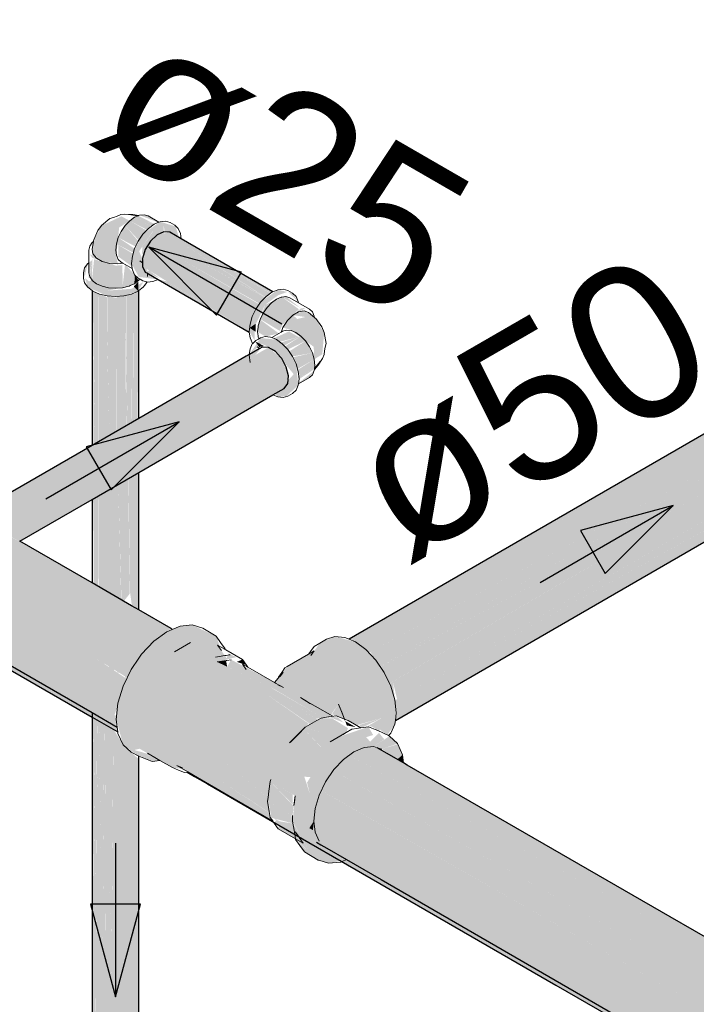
# Model space of a CAD drawing. Header units: millimetres. Extents: x 567 to 934, y -1 to 364.
# Tile 891 of 1056: x 809.056 to 809.937, y 71.359 to 72.64. Entities that reach past the tile are written whole.
import ezdxf

# ---------------------------------------------------------------- set-up
doc = ezdxf.new("R2010")
doc.units = ezdxf.units.MM
doc.header["$MEASUREMENT"] = 0
doc.linetypes.add('NULL', pattern=[0])
for name, color, linetype, lineweight in [('AF-Condutos', 140, 'Continuous', 25), ('AF-Conexões', 152, 'Continuous', 18), ('AF-Sentido conduto', 140, 'Continuous', 30), ('AF-Textos conduto', 7, 'Continuous', 9)]:
    doc.layers.add(name, color=color, linetype=linetype, lineweight=lineweight)
doc.styles.add('Arial', font='arial.ttf')

msp = doc.modelspace()

# ---------------------------------------------------------------- hatches: boundary and pattern name
at = {"layer": 'AF-Condutos', "linetype": 'Continuous'}
for points in [[(809.2668, 72.3542), (809.386, 72.2858), (809.2519, 72.3632), (809.2352, 72.3598), (809.2199, 72.3408), (809.2163, 72.3188), (809.3552, 72.2338), (809.3682, 72.2696), (809.2702, 72.3261), (809.3686, 72.2702), (809.2688, 72.3372), (809.376, 72.2785), (809.2674, 72.3489), (809.3828, 72.2838)], [(809.2668, 72.3542), (809.3824, 72.2843), (809.3859, 72.2858)], [(809.2674, 72.3489), (809.376, 72.2789), (809.3827, 72.2838)], [(809.2688, 72.3372), (809.3683, 72.2704), (809.3758, 72.2784)], [(809.2199, 72.3114), (809.2389, 72.3033), (809.225, 72.3135)], [(809.2107, 72.2868), (809.2107, 72.2992), (809.205, 72.2926)], [(809.2365, 72.3018), (809.3553, 72.2332), (809.2481, 72.2993)], [(809.1526, 72.2861), (809.1506, 72.2876), (809.1512, 72.0863), (809.1523, 72.087)], [(809.1595, 72.2833), (809.1526, 72.2864), (809.1526, 72.2277), (809.1546, 72.0883), (809.1593, 72.091), (809.1592, 72.2218)], [(809.2107, 72.2868), (809.205, 72.2825), (809.205, 72.1174), (809.2101, 72.1204)], [(809.1506, 71.9071), (808.5043, 72.2803), (808.4856, 72.2819), (808.4641, 72.2721), (808.4435, 72.2526), (808.4275, 72.2266), (808.4187, 72.1987), (809.1799, 71.7353), (809.1957, 71.7825), (809.1545, 71.8099), (809.2114, 71.8092), (809.2298, 71.83), (809.2532, 71.8475), (809.2114, 71.872), (808.7435, 72.1394)], [(809.1595, 72.0912), (809.1627, 72.093), (809.1605, 72.2217), (809.1689, 72.0966), (809.1699, 72.0972), (809.1701, 72.2786), (809.1595, 72.2833)], [(809.1703, 72.2208), (809.1733, 72.0991), (809.1824, 72.1044), (809.1823, 72.2197), (809.1827, 72.2776), (809.1704, 72.2805)], [(809.1945, 72.2186), (809.195, 72.2807), (809.1828, 72.2798), (809.1823, 72.2258), (809.1828, 72.1046), (809.1947, 72.1115)], [(809.2045, 72.2177), (809.2049, 72.2836), (809.1951, 72.2813), (809.1951, 72.225), (809.1967, 72.1126), (809.2013, 72.1153), (809.2017, 72.218), (809.2022, 72.1158), (809.2047, 72.1172)], [(809.3557, 72.2388), (809.3635, 72.2338), (809.3635, 72.2442)], [(809.1506, 72.2226), (809.1506, 72.086), (809.151, 72.0863)], [(809.1526, 72.2224), (809.1526, 72.0872), (809.1546, 72.0883)], [(809.1605, 72.2217), (809.1627, 72.093), (809.1689, 72.0966)], [(809.1702, 72.2208), (809.1702, 72.0973), (809.1733, 72.0991)], [(809.1946, 72.225), (809.1951, 72.1117), (809.1967, 72.1126)], [(810.1551, 72.2209), (809.485, 71.834), (809.4855, 71.8338), (810.1715, 72.2198)], [(809.3719, 72.2138), (808.953, 71.9719), (808.9703, 71.9662), (809.0082, 71.9893), (809.0195, 71.9828), (808.9785, 71.9573), (808.9845, 71.946), (809.0224, 71.9811), (809.0352, 71.9737), (808.9873, 71.9346), (809.0439, 71.9687), (809.0449, 71.9681), (808.9873, 71.9346), (809.0463, 71.9673), (809.053, 71.9635), (808.9864, 71.9248), (809.0537, 71.963), (809.0556, 71.9619), (808.9819, 71.9184), (809.4008, 72.1602), (809.4062, 72.1764), (809.3974, 72.1991), (809.3802, 72.2133), (809.363, 72.2036)], [(809.2017, 72.218), (809.2013, 72.1153), (809.202, 72.1157)], [(810.2217, 72.1265), (810.2236, 72.1461), (810.2181, 72.1691), (810.206, 72.1915), (810.1896, 72.2094), (810.1715, 72.2198), (809.4873, 71.8348), (809.5107, 71.8165), (810.1028, 72.1358), (809.5268, 71.7995), (809.526, 71.7979), (810.1325, 72.1232), (809.5398, 71.7776), (809.5382, 71.7756), (810.1647, 72.1143), (809.5448, 71.7542), (809.5449, 71.7535), (810.1794, 72.1032), (809.5463, 71.7366)], [(808.4275, 72.1561), (808.7975, 71.9424), (808.9126, 71.8784), (809.1506, 71.7397), (809.1813, 71.7215), (809.1826, 71.7337), (808.4187, 72.1987), (808.4187, 72.1738), (808.4231, 72.1649)], [(809.5254, 71.7987), (810.1028, 72.1358), (809.5126, 71.8175)], [(809.5272, 71.7985), (809.5378, 71.7765), (810.1325, 72.1232)], [(810.2112, 72.1128), (810.2217, 72.1265), (809.5463, 71.7366), (809.5453, 71.7284), (810.1879, 72.0996)], [(809.5476, 71.7559), (810.1647, 72.1143), (809.5423, 71.7779)], [(810.16, 72.1115), (809.5476, 71.7559), (809.5448, 71.7542)], [(810.2127, 72.1137), (810.1879, 72.0996), (809.5453, 71.7284)], [(809.5467, 71.7368), (810.1797, 72.1033), (809.5449, 71.7535)], [(809.1997, 71.8931), (809.1978, 72.043), (809.1919, 72.0396), (809.1919, 71.8833)], [(809.2025, 71.8781), (809.201, 72.0449), (809.1981, 72.0432), (809.2, 71.8955)], [(809.2025, 71.8781), (809.2035, 72.0463), (809.201, 72.0449)], [(809.2112, 71.8721), (809.2109, 72.0506), (809.2035, 72.0463), (809.2025, 71.8781)], [(809.1794, 71.8453), (809.177, 71.8918), (809.1886, 71.8852), (809.1847, 72.0355), (809.1639, 72.0235), (809.166, 71.8982), (809.1696, 71.8961)], [(809.1918, 71.8833), (809.1918, 72.0395), (809.1847, 72.0355), (809.1889, 71.885)], [(809.1506, 72.0158), (809.1506, 71.9071), (809.1513, 71.9067), (809.1526, 72.0169)], [(809.1575, 71.8141), (809.1566, 71.9037), (809.159, 71.9022), (809.1595, 72.0209), (809.1526, 72.0169), (809.1526, 71.906), (809.1559, 71.9041)], [(809.1672, 71.8279), (809.1639, 72.0235), (809.1595, 72.0209), (809.1596, 71.9019), (809.1651, 71.8987)], [(809.1666, 71.7293), (809.1672, 71.8279), (809.1596, 71.9019), (809.1596, 71.8171)], [(809.1797, 71.8903), (809.1794, 71.8453), (809.1828, 71.8501)], [(808.913, 71.8759), (809.1506, 71.7391), (808.9543, 71.854)], [(809.2018, 71.809), (809.202, 71.8774), (809.2003, 71.875)], [(809.2025, 71.8781), (809.202, 71.7956), (809.2026, 71.797)], [(809.2025, 71.8781), (809.2026, 71.797), (809.2036, 71.7991)], [(809.205, 71.8757), (809.205, 71.8018), (809.2065, 71.805)], [(808.9338, 71.866), (809.1506, 71.7391), (808.9851, 71.8344), (809.1506, 71.7386), (809.1506, 71.7397)], [(808.9545, 71.8526), (809.1506, 71.7388), (809.1506, 71.7394)], [(808.9582, 71.844), (809.1842, 71.7133), (809.1834, 71.7196), (809.0363, 71.8051), (808.9546, 71.852)], [(809.1843, 71.7588), (809.1856, 71.7615), (809.1828, 71.8501)], [(809.1785, 71.7225), (809.1794, 71.8453), (809.1702, 71.8322)], [(809.1936, 71.7815), (809.1951, 71.7864), (809.1926, 71.8273)], [(809.2301, 71.8307), (809.2547, 71.8158), (809.2717, 71.8255)], [(809.1545, 71.8099), (809.2114, 71.7745), (809.2114, 71.8092)], [(809.5423, 71.7779), (809.5386, 71.7759), (809.519, 71.7393), (809.5394, 71.7731), (809.5447, 71.7551)], [(809.1506, 70.6567), (809.1515, 71.429), (809.1506, 71.7386)], [(809.1506, 70.6601), (809.1595, 70.6432), (809.1805, 70.6383), (809.1785, 71.7166), (809.1758, 71.38), (809.1702, 71.7273), (809.1702, 70.6874), (809.1666, 71.7293), (809.1644, 71.403), (809.1596, 71.7334), (809.1596, 71.4127), (809.1576, 71.7345), (809.1595, 70.6807), (809.1572, 71.7348), (809.1527, 70.6691), (809.1519, 71.7378)], [(809.1526, 70.6931), (809.1522, 71.4277), (809.1519, 71.7378)], [(809.1526, 70.6931), (809.1526, 71.4269), (809.152, 71.7377)], [(809.1526, 70.663), (809.1558, 71.4203), (809.1526, 71.7374)], [(809.1595, 70.6743), (809.1582, 71.4156), (809.1572, 71.7348)], [(809.5463, 71.7362), (809.5209, 71.7218), (809.5293, 71.7231)], [(809.1515, 71.429), (809.1519, 71.7319), (809.1506, 71.7327)], [(809.1526, 71.4269), (809.1526, 71.7315), (809.152, 71.7318)], [(809.1558, 71.4203), (809.1571, 71.7289), (809.1527, 71.7315)], [(809.1582, 71.4156), (809.1576, 71.7286), (809.1572, 71.7289)], [(809.1595, 71.4129), (809.1595, 71.7275), (809.1577, 71.7286)], [(809.1644, 71.403), (809.1665, 71.7235), (809.1597, 71.7274)], [(809.1702, 70.6874), (809.1683, 71.3951), (809.1666, 71.7293)], [(809.1683, 71.3951), (809.1675, 71.7229), (809.1666, 71.7234)], [(809.1702, 70.6874), (809.1702, 71.3914), (809.1675, 71.7288)], [(809.1702, 71.3914), (809.1702, 71.7213), (809.1675, 71.7229)], [(809.1758, 71.38), (809.1784, 71.7166), (809.1703, 71.7213)], [(809.1785, 71.7166), (809.1805, 70.6383), (809.1951, 70.64), (809.2013, 71.6872), (809.1907, 71.6976)], [(809.2114, 70.6585), (809.2114, 71.6779), (809.2013, 71.6873), (809.1951, 70.64), (809.205, 70.6446)], [(809.5172, 71.6943), (809.505, 71.6931), (809.9084, 71.4531), (809.4832, 71.6839), (809.4849, 71.6828), (809.461, 71.6653), (809.9221, 71.4029), (809.4609, 71.6652), (809.4473, 71.638), (809.9335, 71.3616), (809.4472, 71.6379), (809.4437, 71.6395), (809.4419, 71.6224), (809.4359, 71.5968), (809.4426, 71.57), (810.6928, 70.8482), (810.6938, 70.8855), (810.722, 70.9373), (810.4033, 71.1292), (810.7404, 70.9579), (810.7405, 70.958), (810.4059, 71.1571), (810.7573, 70.9703), (810.4075, 71.1749), (810.7663, 70.9743), (809.5609, 71.6702)], [(809.4836, 71.6837), (809.9084, 71.4531), (809.505, 71.6931)], [(809.2744, 71.6612), (809.7543, 71.3841), (809.393, 71.5932)], [(809.4643, 71.6633), (809.9221, 71.4029), (809.4645, 71.6633)], [(809.3015, 71.6512), (809.7654, 71.3836), (809.4363, 71.5736)], [(809.4489, 71.637), (809.4472, 71.6379), (809.9335, 71.3616)], [(809.481, 71.547), (809.3873, 71.6013), (809.3977, 71.5907), (809.3744, 71.604), (809.7543, 71.3841), (811.113, 70.5996), (810.7482, 70.8114), (810.7455, 70.8177), (809.7654, 71.3836)], [(809.4334, 71.5883), (809.438, 71.5857), (809.4392, 71.5973)], [(809.4852, 71.5452), (809.481, 71.547), (809.7654, 71.3836)]]:
    msp.add_hatch(color=151, dxfattribs=at).paths.add_polyline_path(points)
at = {"layer": 'AF-Conexões', "linetype": 'Continuous'}
for points in [[(809.1525, 72.3511), (809.1517, 72.3352), (809.1639, 72.3253), (809.1843, 72.3221), (809.1821, 72.3315), (809.1859, 72.3693), (809.1997, 72.3781), (809.1889, 72.3839), (809.163, 72.3718)], [(809.2165, 72.3601), (809.1997, 72.3781), (809.1938, 72.3718), (809.2114, 72.3527)], [(809.2223, 72.3663), (809.2061, 72.3827), (809.1997, 72.3781)], [(809.2206, 72.3661), (809.1997, 72.3781), (809.2164, 72.3602)], [(809.2365, 72.3018), (809.2243, 72.3089), (809.2119, 72.3385), (809.2298, 72.3647), (809.2438, 72.3727), (809.2451, 72.3643), (809.2639, 72.3563), (809.2593, 72.3708), (809.2392, 72.3769), (809.2168, 72.3606), (809.2061, 72.3419), (809.2021, 72.3226), (809.2114, 72.3051)], [(809.232, 72.3738), (809.2107, 72.3847), (809.2061, 72.3827)], [(809.2266, 72.3709), (809.2061, 72.3827), (809.222, 72.3666)], [(809.2318, 72.3738), (809.2061, 72.3827), (809.226, 72.3713)], [(809.2368, 72.3759), (809.2235, 72.3845), (809.2125, 72.3854)], [(809.2074, 72.3446), (809.2107, 72.3517), (809.1938, 72.3718), (809.1848, 72.3562)], [(809.2325, 72.3573), (809.2451, 72.3078), (809.2438, 72.3727), (809.2305, 72.3651), (809.2163, 72.3448), (809.2154, 72.3335)], [(809.2045, 72.3366), (809.1848, 72.3562), (809.1823, 72.348)], [(809.2038, 72.3372), (809.2061, 72.3419), (809.1848, 72.3562)], [(809.1848, 72.3318), (809.202, 72.3219), (809.2041, 72.3353), (809.1848, 72.3466)], [(809.1451, 72.2985), (809.1704, 72.2873), (809.1904, 72.2912), (809.1902, 72.3205), (809.1812, 72.3198), (809.1533, 72.3282), (809.1506, 72.3011)], [(809.1464, 72.3235), (809.1464, 72.303), (809.1506, 72.3267)], [(809.1476, 72.3053), (809.1506, 72.3011), (809.151, 72.3299)], [(809.1477, 72.3346), (809.151, 72.3299), (809.1812, 72.3198)], [(809.1823, 72.3333), (809.2026, 72.3187), (809.2022, 72.3218)], [(809.1395, 72.3105), (809.1451, 72.2917), (809.1704, 72.2805), (809.1919, 72.2805), (809.2106, 72.2867), (809.2172, 72.2985), (809.202, 72.2897), (809.1704, 72.2873), (809.1506, 72.2961), (809.1409, 72.3043), (809.1451, 72.3226)], [(809.2058, 72.2963), (809.2058, 72.3084), (809.1936, 72.3214), (809.1902, 72.2911)], [(809.2113, 72.3005), (809.2061, 72.3078), (809.2058, 72.2963)], [(809.4114, 72.2839), (809.3923, 72.2885), (809.37, 72.2722), (809.3592, 72.2535), (809.3552, 72.2342), (809.3621, 72.2226), (809.3621, 72.2402), (809.3758, 72.2688), (809.3933, 72.2815), (809.4053, 72.2858), (809.419, 72.2731)], [(809.3758, 72.2688), (809.3695, 72.2503), (809.3947, 72.235), (809.3986, 72.2432), (809.4198, 72.2631), (809.3977, 72.279)], [(809.4029, 72.2795), (809.3977, 72.279), (809.4224, 72.2642)], [(809.4281, 72.2648), (809.4224, 72.2642), (809.3986, 72.2432)], [(809.44, 72.2522), (809.4266, 72.261), (809.412, 72.2554), (809.4284, 72.253), (809.4177, 72.2504), (809.412, 72.2554), (809.399, 72.2393), (809.4082, 72.2365), (809.4391, 72.2143), (809.4398, 72.198), (809.4502, 72.2045), (809.4527, 72.2329)], [(809.366, 72.2336), (809.3764, 72.2276), (809.3937, 72.2316), (809.3693, 72.2497)], [(809.4097, 72.2354), (809.3869, 72.2252), (809.3898, 72.224)], [(809.4072, 72.234), (809.39, 72.2241), (809.3947, 72.2206), (809.4193, 72.2271)], [(809.3923, 72.149), (809.4037, 72.15), (809.419, 72.1644), (809.4161, 72.1919), (809.4053, 72.2106), (809.3906, 72.2236), (809.3697, 72.2257), (809.3556, 72.2044), (809.3705, 72.2182), (809.3855, 72.2121), (809.4131, 72.1786), (809.3888, 72.1533)], [(809.3744, 72.2152), (809.3629, 72.2214), (809.3681, 72.214)], [(809.4224, 72.2281), (809.3965, 72.2199), (809.4005, 72.2156)], [(809.4015, 72.2146), (809.4283, 72.2218), (809.4224, 72.2281)], [(809.4024, 72.2149), (809.4053, 72.2106), (809.4283, 72.2218)], [(809.407, 72.2081), (809.4114, 72.2017), (809.4373, 72.2062), (809.4283, 72.2218)], [(809.4048, 72.1821), (809.3552, 72.2032), (809.3562, 72.1939)], [(809.4158, 72.1924), (809.4398, 72.198), (809.4373, 72.2062), (809.4119, 72.2006)], [(809.4189, 72.1859), (809.4398, 72.198), (809.4159, 72.1925)], [(809.4183, 72.1843), (809.4406, 72.1901), (809.4398, 72.198)], [(809.4201, 72.1783), (809.4406, 72.1901), (809.4187, 72.1844)], [(809.4193, 72.167), (809.4334, 72.1742), (809.4398, 72.1833)], [(809.42, 72.1723), (809.4406, 72.1901), (809.4207, 72.1787)], [(809.42, 72.1722), (809.44, 72.1852), (809.4406, 72.1901)], [(809.3189, 71.8191), (809.3123, 71.8377), (809.2809, 71.8525), (809.2651, 71.851), (809.2551, 71.8468), (809.231, 71.8313), (809.2151, 71.8145), (809.2015, 71.7946), (809.191, 71.7728), (809.1844, 71.7507), (809.1822, 71.7297), (809.191, 71.6968), (809.2114, 71.6818), (809.2307, 71.6826), (809.2057, 71.6899), (809.2124, 71.6916), (809.2553, 71.6669), (809.2667, 71.6656), (809.3274, 71.6312), (809.3823, 71.6033), (809.3815, 71.6081), (809.3155, 71.6512), (809.3797, 71.6274), (809.3155, 71.6814), (809.3831, 71.6513), (809.3825, 71.6491), (809.4151, 71.6303), (809.4115, 71.5973), (809.4342, 71.5564), (809.4155, 71.5736), (809.4269, 71.5574), (809.4447, 71.5467), (809.4583, 71.5425), (809.4818, 71.5473), (809.446, 71.568), (809.4392, 71.5973), (809.441, 71.6139), (809.4462, 71.6313), (809.4342, 71.6324), (809.4269, 71.6551), (809.4349, 71.6547), (809.4304, 71.6475), (809.4342, 71.6324), (809.4462, 71.6313), (809.4545, 71.6485), (809.4652, 71.6643), (809.4777, 71.6775), (809.4912, 71.6873), (809.5046, 71.6931), (809.5172, 71.6943), (809.5309, 71.7037), (809.5241, 71.7121), (809.5125, 71.7007), (809.5074, 71.7065), (809.5164, 71.7094), (809.5102, 71.7201), (809.4709, 71.7066), (809.429, 71.7191), (809.4261, 71.7174), (809.4487, 71.6937), (809.4087, 71.7001), (809.4167, 71.7082), (809.3614, 71.7564), (809.4326, 71.7241), (809.3746, 71.7644), (809.4451, 71.7284), (809.3875, 71.7687), (809.3135, 71.8044), (809.3384, 71.8107), (809.3281, 71.8152), (809.3258, 71.8091)], [(809.4398, 71.8188), (809.4044, 71.7983), (809.3884, 71.7775), (809.3316, 71.8073), (809.383, 71.7718), (809.451, 71.7317), (809.4597, 71.7331), (809.4714, 71.7496), (809.479, 71.7301), (809.4946, 71.722), (809.5275, 71.7314), (809.525, 71.7166), (809.5348, 71.7093), (809.5447, 71.7233), (809.5447, 71.7551), (809.5394, 71.773), (809.5309, 71.7907), (809.5199, 71.8068), (809.5071, 71.8204), (809.4933, 71.8304), (809.4666, 71.8376), (809.447, 71.829)], [(809.3135, 71.8044), (809.3264, 71.7982), (809.325, 71.8063)], [(809.3264, 71.7982), (809.3875, 71.7687), (809.3316, 71.8073)], [(809.3515, 71.8003), (809.3464, 71.8076), (809.339, 71.8044)], [(809.3746, 71.7644), (809.4348, 71.7233), (809.4443, 71.7288)], [(809.4502, 71.7322), (809.3875, 71.7687), (809.4423, 71.7304)], [(809.4257, 71.7173), (809.3614, 71.7564), (809.4167, 71.7082)], [(809.4327, 71.7241), (809.3614, 71.7564), (809.425, 71.7177)], [(809.479, 71.7301), (809.4714, 71.7496), (809.4629, 71.7364)], [(809.4492, 71.7308), (809.4281, 71.7194), (809.4709, 71.7066)], [(809.4487, 71.7313), (809.4709, 71.7066), (809.4813, 71.7125)], [(809.4627, 71.7312), (809.4487, 71.7313), (809.4813, 71.7125), (809.4836, 71.7183)], [(809.4703, 71.7324), (809.459, 71.733), (809.4781, 71.7255)], [(809.4937, 71.7196), (809.48, 71.7275), (809.4822, 71.7218)], [(809.4986, 71.7225), (809.5014, 71.7188), (809.5275, 71.7314)], [(809.5138, 71.7207), (809.5275, 71.7314), (809.5089, 71.7207)], [(809.5247, 71.7145), (809.5275, 71.7314), (809.5138, 71.7207)], [(809.4484, 71.6936), (809.4261, 71.7174), (809.4087, 71.7001)], [(809.4648, 71.703), (809.4031, 71.6674), (809.458, 71.692)], [(809.5377, 71.7079), (809.5181, 71.6949), (809.5279, 71.691)], [(809.5482, 71.6982), (809.5377, 71.7079), (809.5279, 71.691)], [(809.5548, 71.6837), (809.5485, 71.6975), (809.5279, 71.691), (809.548, 71.6777)], [(809.4854, 71.6526), (809.489, 71.6857), (809.4786, 71.6781)], [(809.5548, 71.6837), (809.548, 71.6777), (809.5561, 71.673)], [(809.229, 71.6749), (809.2387, 71.6764), (809.2292, 71.682), (809.2114, 71.6818)], [(809.3155, 71.6814), (809.3795, 71.6276), (809.3829, 71.6514)], [(809.3815, 71.6084), (809.3795, 71.6275), (809.3155, 71.6512)], [(809.381, 71.6362), (809.4115, 71.6185), (809.3827, 71.6488)], [(809.3825, 71.6491), (809.4115, 71.6193), (809.4115, 71.6323)], [(809.379, 71.6235), (809.4115, 71.6047), (809.381, 71.6361)], [(809.3808, 71.6363), (809.4115, 71.6047), (809.4133, 71.6175)], [(809.383, 71.5992), (809.3823, 71.6033), (809.3274, 71.6312)], [(809.384, 71.6017), (809.412, 71.5944), (809.4101, 71.6055), (809.3805, 71.6226)], [(809.3877, 71.5948), (809.4138, 71.5839), (809.412, 71.5942), (809.3896, 71.598)], [(809.4138, 71.5839), (809.3938, 71.5922), (809.3929, 71.5875), (809.4153, 71.5745)], [(809.4342, 71.5564), (809.4135, 71.593), (809.4153, 71.5745)]]:
    msp.add_hatch(color=161, dxfattribs=at).paths.add_polyline_path(points)

# ---------------------------------------------------------------- linework, layer by layer
at = {"layer": 'AF-Condutos'}
for p, q in [((809.2441, 72.3639), (809.2352, 72.3598)), ((809.2519, 72.3632), (809.2441, 72.3639)), ((809.2667, 72.3546), (809.2519, 72.3632)), ((809.2266, 72.3516), (809.2199, 72.3408)), ((809.2352, 72.3598), (809.2266, 72.3516)), ((809.386, 72.2858), (809.2667, 72.3546)), ((809.2199, 72.3408), (809.2163, 72.3292)), ((809.2163, 72.3292), (809.2163, 72.3233)), ((809.2163, 72.3233), (809.2163, 72.3188)), ((809.2163, 72.3188), (809.2199, 72.3114)), ((809.2199, 72.3114), (809.2228, 72.3098)), ((809.2228, 72.3098), (809.224, 72.3091)), ((809.224, 72.3091), (809.2365, 72.3018)), ((809.2365, 72.3018), (809.2719, 72.2814)), ((809.1506, 72.2876), (809.1506, 72.2872)), ((809.1506, 72.2872), (809.1506, 72.2278)), ((809.2114, 72.224), (809.2114, 72.2873)), ((809.2719, 72.2814), (809.3553, 72.2332)), ((809.1506, 72.2278), (809.1506, 72.2226)), ((809.1506, 72.2226), (809.1506, 72.086)), ((809.2114, 72.2171), (809.2114, 72.224)), ((809.2114, 72.1211), (809.2114, 72.2171)), ((809.3679, 72.2114), (809.3554, 72.2043)), ((809.3691, 72.2121), (809.3679, 72.2114)), ((809.3719, 72.2138), (809.3691, 72.2121)), ((809.3802, 72.2133), (809.3719, 72.2138)), ((809.384, 72.2111), (809.3802, 72.2133)), ((809.3892, 72.2081), (809.384, 72.2111)), ((809.396, 72.2006), (809.3892, 72.2081)), ((809.3514, 72.202), (809.32, 72.1838)), ((809.3551, 72.2041), (809.3514, 72.202)), ((809.3553, 72.2042), (809.3551, 72.2041)), ((809.3554, 72.2043), (809.3553, 72.2042)), ((809.3974, 72.1991), (809.396, 72.2006)), ((809.4034, 72.1879), (809.3974, 72.1991)), ((809.32, 72.1838), (809.2114, 72.1211)), ((809.4062, 72.1764), (809.4034, 72.1879)), ((809.4053, 72.1666), (809.4062, 72.1764)), ((810.0789, 72.1769), (809.485, 71.834)), ((809.386, 72.1517), (809.4008, 72.1602)), ((809.4008, 72.1602), (809.4053, 72.1666)), ((809.3447, 72.1279), (809.386, 72.1517)), ((809.2114, 72.1211), (809.1506, 72.086)), ((809.2114, 72.0509), (809.3447, 72.1279)), ((809.5453, 71.7284), (810.1881, 72.0995)), ((809.1506, 72.086), (808.9957, 71.9966)), ((809.1506, 72.0158), (809.2114, 72.0509)), ((809.2114, 71.8908), (809.2114, 72.0509)), ((809.0565, 71.9614), (809.1506, 72.0158)), ((809.1506, 72.0158), (809.1506, 71.9071)), ((809.1506, 71.9071), (809.0565, 71.9614)), ((809.202, 71.8774), (809.1506, 71.9071)), ((809.2114, 71.872), (809.2114, 71.8908)), ((809.2114, 71.872), (809.202, 71.8774)), ((809.2535, 71.8477), (809.2114, 71.872)), ((809.2551, 71.8468), (809.2535, 71.8477)), ((808.9848, 71.8343), (809.1506, 71.7386)), ((809.0124, 71.8125), (809.1506, 71.7327)), ((809.1506, 71.7386), (809.1506, 71.4309)), ((809.1506, 71.7386), (809.1834, 71.7196)), ((809.1506, 71.7327), (809.1842, 71.7133)), ((809.5561, 71.673), (809.5216, 71.6929)), ((809.2114, 71.6779), (809.2114, 71.6818)), ((809.2114, 71.3083), (809.2114, 71.6779)), ((809.5609, 71.6702), (809.5561, 71.673)), ((809.903, 71.4727), (809.5609, 71.6702)), ((809.2744, 71.6612), (809.284, 71.6556)), ((809.284, 71.6556), (809.301, 71.6458)), ((809.301, 71.6458), (809.3936, 71.5923)), ((809.3936, 71.5923), (809.7543, 71.3841)), ((809.4426, 71.57), (809.4483, 71.5667)), ((809.4483, 71.5667), (809.456, 71.5622)), ((809.456, 71.5622), (809.4818, 71.5473)), ((809.4818, 71.5473), (809.5268, 71.5214)), ((809.5268, 71.5214), (809.958, 71.2724)), ((810.2112, 71.2948), (809.903, 71.4727)), ((809.1506, 71.4309), (809.1506, 70.6987)), ((809.7543, 71.3841), (809.8228, 71.3446))]:
    msp.add_line(p, q, dxfattribs=at)
at = {"layer": 'AF-Conexões'}
for p, q in [((809.174, 72.3811), (809.163, 72.3718)), ((809.1787, 72.3826), (809.174, 72.3811)), ((809.1834, 72.3842), (809.1787, 72.3826)), ((809.1879, 72.3862), (809.1834, 72.3842)), ((809.1934, 72.3867), (809.1879, 72.3862)), ((809.2039, 72.3865), (809.1934, 72.3867)), ((809.1997, 72.3781), (809.1938, 72.3718)), ((809.1982, 72.3862), (809.2107, 72.3847)), ((809.2066, 72.3851), (809.1982, 72.3862)), ((809.2061, 72.3827), (809.1997, 72.3781)), ((809.211, 72.3848), (809.2039, 72.3865)), ((809.2107, 72.3847), (809.2061, 72.3827)), ((809.2107, 72.3847), (809.2066, 72.3851)), ((809.211, 72.3848), (809.2107, 72.3847)), ((809.2107, 72.3847), (809.2107, 72.3847)), ((809.2125, 72.3854), (809.211, 72.3848)), ((809.2184, 72.386), (809.2125, 72.3854)), ((809.2235, 72.3845), (809.2184, 72.386)), ((809.2377, 72.3762), (809.2235, 72.3845)), ((809.2377, 72.3762), (809.2316, 72.3736)), ((809.2392, 72.3769), (809.2377, 72.3762)), ((809.2463, 72.3776), (809.2392, 72.3769)), ((809.2524, 72.3757), (809.2463, 72.3776)), ((809.2583, 72.3723), (809.2524, 72.3757)), ((809.1582, 72.3654), (809.1529, 72.3533)), ((809.163, 72.3718), (809.1582, 72.3654)), ((809.1887, 72.3644), (809.1848, 72.3562)), ((809.1938, 72.3718), (809.1887, 72.3644)), ((809.2239, 72.3681), (809.2168, 72.3606)), ((809.2316, 72.3736), (809.2239, 72.3681)), ((809.2629, 72.368), (809.2583, 72.3723)), ((809.2659, 72.3615), (809.2629, 72.368)), ((809.151, 72.35), (809.1476, 72.3451)), ((809.1525, 72.3511), (809.1507, 72.3414)), ((809.1525, 72.3511), (809.151, 72.35)), ((809.1527, 72.3524), (809.1525, 72.3511)), ((809.1529, 72.3533), (809.1527, 72.3524)), ((809.1848, 72.3562), (809.1823, 72.348)), ((809.2107, 72.3517), (809.2061, 72.3419)), ((809.2168, 72.3606), (809.2107, 72.3517)), ((809.2667, 72.3546), (809.2659, 72.3615)), ((809.1476, 72.3451), (809.1464, 72.3399)), ((809.1464, 72.3399), (809.1464, 72.3235)), ((809.1507, 72.3414), (809.1517, 72.3352)), ((809.1823, 72.348), (809.1815, 72.3401)), ((809.1815, 72.3401), (809.1823, 72.3333)), ((809.2061, 72.3419), (809.2031, 72.332)), ((809.1464, 72.3235), (809.1451, 72.3226)), ((809.1464, 72.3235), (809.1464, 72.3105)), ((809.1517, 72.3352), (809.1563, 72.3296)), ((809.1563, 72.3296), (809.1639, 72.3253)), ((809.1639, 72.3253), (809.1736, 72.3227)), ((809.1823, 72.3333), (809.1848, 72.3278)), ((809.1848, 72.3278), (809.1887, 72.3242)), ((809.1887, 72.3242), (809.1908, 72.323)), ((809.2031, 72.332), (809.2021, 72.3226)), ((809.2163, 72.3233), (809.2127, 72.3259)), ((809.1409, 72.3168), (809.1395, 72.3105)), ((809.1395, 72.3105), (809.1395, 72.3037)), ((809.1451, 72.3226), (809.1409, 72.3168)), ((809.1464, 72.3105), (809.1476, 72.3053)), ((809.1736, 72.3227), (809.1843, 72.3221)), ((809.1843, 72.3221), (809.1872, 72.3225)), ((809.1872, 72.3225), (809.1908, 72.323)), ((809.1908, 72.323), (809.2029, 72.316)), ((809.2021, 72.3226), (809.2029, 72.316)), ((809.2029, 72.316), (809.2031, 72.3144)), ((809.2031, 72.3144), (809.2061, 72.3079)), ((809.1395, 72.3037), (809.1409, 72.2975)), ((809.1409, 72.2975), (809.1451, 72.2917)), ((809.1476, 72.3053), (809.1506, 72.3011)), ((809.1506, 72.3011), (809.151, 72.3005)), ((809.151, 72.3005), (809.1566, 72.2963)), ((809.2058, 72.2963), (809.2099, 72.2994)), ((809.2061, 72.3079), (809.2107, 72.3036)), ((809.2099, 72.2994), (809.2113, 72.3005)), ((809.2107, 72.3036), (809.2114, 72.3032)), ((809.2113, 72.3005), (809.2114, 72.3007)), ((809.2114, 72.3032), (809.2127, 72.3024)), ((809.2114, 72.3007), (809.2124, 72.302)), ((809.2124, 72.302), (809.2125, 72.3022)), ((809.2125, 72.3022), (809.2127, 72.3024)), ((809.2127, 72.3024), (809.2134, 72.3021)), ((809.2134, 72.3021), (809.2166, 72.3002)), ((809.2166, 72.3002), (809.2216, 72.2986)), ((809.2192, 72.2945), (809.2214, 72.2975)), ((809.2214, 72.2975), (809.2215, 72.2982)), ((809.2215, 72.2982), (809.2216, 72.2986)), ((809.2216, 72.2986), (809.2221, 72.2985)), ((809.2221, 72.2985), (809.2227, 72.2983)), ((809.2227, 72.2983), (809.2228, 72.2983)), ((809.2228, 72.3056), (809.2228, 72.3098)), ((809.2228, 72.2983), (809.2298, 72.299)), ((809.2298, 72.299), (809.2365, 72.3018)), ((809.1451, 72.2917), (809.1506, 72.2876)), ((809.1506, 72.2876), (809.1517, 72.2867)), ((809.1517, 72.2867), (809.1603, 72.2829)), ((809.1566, 72.2963), (809.1638, 72.2931)), ((809.1638, 72.2931), (809.1722, 72.2911)), ((809.1722, 72.2911), (809.1812, 72.2904)), ((809.1812, 72.2904), (809.1902, 72.2911)), ((809.1902, 72.2911), (809.1985, 72.2931)), ((809.1985, 72.2931), (809.199, 72.2933)), ((809.199, 72.2933), (809.2002, 72.2939)), ((809.2002, 72.2939), (809.2053, 72.2962)), ((809.202, 72.2829), (809.2106, 72.2867)), ((809.2053, 72.2962), (809.2058, 72.2963)), ((809.2106, 72.2867), (809.2114, 72.2873)), ((809.2114, 72.2873), (809.2172, 72.2917)), ((809.2172, 72.2917), (809.2192, 72.2945)), ((809.3847, 72.2852), (809.3771, 72.2797)), ((809.386, 72.2858), (809.3847, 72.2852)), ((809.3923, 72.2885), (809.386, 72.2858)), ((809.3994, 72.2892), (809.3923, 72.2885)), ((809.4055, 72.2873), (809.3994, 72.2892)), ((809.4114, 72.2839), (809.4055, 72.2873)), ((809.1603, 72.2829), (809.1704, 72.2805)), ((809.1704, 72.2805), (809.1812, 72.2797)), ((809.1812, 72.2797), (809.1919, 72.2805)), ((809.1919, 72.2805), (809.202, 72.2829)), ((809.37, 72.2722), (809.3639, 72.2633)), ((809.3771, 72.2797), (809.37, 72.2722)), ((809.3906, 72.2762), (809.3842, 72.2716)), ((809.3969, 72.2789), (809.3906, 72.2762)), ((809.3977, 72.279), (809.3969, 72.2789)), ((809.4029, 72.2795), (809.3977, 72.279)), ((809.408, 72.278), (809.4029, 72.2795)), ((809.4192, 72.2715), (809.408, 72.278)), ((809.4161, 72.2796), (809.4114, 72.2839)), ((809.419, 72.2731), (809.4161, 72.2796)), ((809.4192, 72.2715), (809.419, 72.2731)), ((809.3639, 72.2633), (809.3592, 72.2535)), ((809.3783, 72.2653), (809.3732, 72.2579)), ((809.3842, 72.2716), (809.3783, 72.2653)), ((809.4195, 72.2598), (809.412, 72.2554)), ((809.4334, 72.2633), (809.4192, 72.2715)), ((809.4266, 72.261), (809.4195, 72.2598)), ((809.4325, 72.2588), (809.4266, 72.261)), ((809.4373, 72.2596), (809.4334, 72.2633)), ((809.4398, 72.2542), (809.4373, 72.2596)), ((809.3592, 72.2535), (809.3562, 72.2436)), ((809.3693, 72.2497), (809.3668, 72.2415)), ((809.3732, 72.2579), (809.3693, 72.2497)), ((809.4048, 72.2483), (809.399, 72.2393)), ((809.412, 72.2554), (809.4048, 72.2483)), ((809.44, 72.2524), (809.4325, 72.2588)), ((809.44, 72.2524), (809.4398, 72.2542)), ((809.4411, 72.2515), (809.44, 72.2524)), ((809.4418, 72.2509), (809.4411, 72.2515)), ((809.4496, 72.2403), (809.4418, 72.2509)), ((809.3562, 72.2436), (809.3552, 72.2342)), ((809.3552, 72.2342), (809.3553, 72.2332)), ((809.3666, 72.2397), (809.366, 72.2341)), ((809.366, 72.2341), (809.366, 72.2336)), ((809.366, 72.2336), (809.3666, 72.2285)), ((809.3668, 72.241), (809.3666, 72.2397)), ((809.3668, 72.2415), (809.3668, 72.241)), ((809.3979, 72.2366), (809.3966, 72.2333)), ((809.3986, 72.2345), (809.3966, 72.2333)), ((809.399, 72.2393), (809.3979, 72.2366)), ((809.4037, 72.236), (809.3986, 72.2345)), ((809.4097, 72.2354), (809.4037, 72.236)), ((809.416, 72.2327), (809.4097, 72.2354)), ((809.4527, 72.2329), (809.4496, 72.2403)), ((809.3553, 72.2332), (809.3562, 72.226)), ((809.3562, 72.226), (809.3576, 72.2229)), ((809.3576, 72.2229), (809.3592, 72.2195)), ((809.3639, 72.2223), (809.36, 72.2187)), ((809.3671, 72.2242), (809.3639, 72.2223)), ((809.3666, 72.2285), (809.3668, 72.2268)), ((809.3668, 72.2268), (809.3669, 72.2266)), ((809.3669, 72.2266), (809.3676, 72.225)), ((809.3678, 72.2246), (809.3671, 72.2242)), ((809.3676, 72.225), (809.3677, 72.2249)), ((809.3677, 72.2249), (809.3678, 72.2246)), ((809.3697, 72.2257), (809.3678, 72.2246)), ((809.3758, 72.2276), (809.3697, 72.2257)), ((809.3829, 72.2269), (809.3758, 72.2276)), ((809.3844, 72.2262), (809.3829, 72.2269)), ((809.3966, 72.2333), (809.3844, 72.2262)), ((809.3906, 72.2236), (809.3844, 72.2262)), ((809.3982, 72.2181), (809.3906, 72.2236)), ((809.4224, 72.2281), (809.416, 72.2327)), ((809.4283, 72.2218), (809.4224, 72.2281)), ((809.4334, 72.2144), (809.4283, 72.2218)), ((809.4552, 72.2187), (809.4527, 72.2329)), ((809.3562, 72.2115), (809.3553, 72.2042)), ((809.3591, 72.2179), (809.3562, 72.2115)), ((809.3592, 72.218), (809.3591, 72.2179)), ((809.3592, 72.2195), (809.3597, 72.219)), ((809.3597, 72.2184), (809.3592, 72.218)), ((809.3597, 72.219), (809.36, 72.2187)), ((809.36, 72.2187), (809.3597, 72.2184)), ((809.3655, 72.2142), (809.3691, 72.2121)), ((809.4053, 72.2106), (809.3982, 72.2181)), ((809.4114, 72.2017), (809.4053, 72.2106)), ((809.4373, 72.2062), (809.4334, 72.2144)), ((809.4527, 72.2041), (809.4532, 72.209)), ((809.4532, 72.209), (809.4542, 72.2139)), ((809.4542, 72.2139), (809.4552, 72.2187)), ((809.3552, 72.2032), (809.3562, 72.1939)), ((809.4161, 72.1919), (809.4114, 72.2017)), ((809.4398, 72.198), (809.4373, 72.2062)), ((809.4406, 72.1901), (809.4398, 72.198)), ((809.4475, 72.1952), (809.44, 72.1851)), ((809.4424, 72.1885), (809.4475, 72.1952)), ((809.4449, 72.1902), (809.4504, 72.1991)), ((809.4504, 72.1991), (809.4527, 72.2041)), ((809.419, 72.182), (809.4161, 72.1919)), ((809.4373, 72.1778), (809.4398, 72.1833)), ((809.4398, 72.1833), (809.44, 72.1848)), ((809.44, 72.1848), (809.4449, 72.1902)), ((809.44, 72.1852), (809.4406, 72.1901)), ((809.44, 72.1852), (809.4424, 72.1885)), ((809.44, 72.1851), (809.44, 72.1852)), ((809.44, 72.1848), (809.44, 72.1851)), ((809.42, 72.1726), (809.419, 72.182)), ((809.4192, 72.166), (809.4334, 72.1742)), ((809.4192, 72.166), (809.42, 72.1726)), ((809.4334, 72.1742), (809.4373, 72.1778)), ((809.4114, 72.1536), (809.4161, 72.1579)), ((809.4161, 72.1579), (809.419, 72.1644)), ((809.419, 72.1644), (809.4192, 72.166)), ((809.386, 72.1517), (809.3923, 72.149)), ((809.3923, 72.149), (809.3994, 72.1483)), ((809.3994, 72.1483), (809.4055, 72.1502)), ((809.4055, 72.1502), (809.4114, 72.1536)), ((809.2651, 71.851), (809.2551, 71.8468)), ((809.2809, 71.8525), (809.2651, 71.851)), ((809.2946, 71.8483), (809.2809, 71.8525)), ((809.248, 71.8437), (809.231, 71.8313)), ((809.2551, 71.8468), (809.248, 71.8437)), ((809.3011, 71.8444), (809.2946, 71.8483)), ((809.3123, 71.8377), (809.3011, 71.8444)), ((809.318, 71.8296), (809.3123, 71.8377)), ((809.4666, 71.8376), (809.4556, 71.8342)), ((809.4795, 71.8363), (809.4666, 71.8376)), ((809.231, 71.8313), (809.2151, 71.8145)), ((809.2786, 71.8295), (809.258, 71.8176)), ((809.2683, 71.8236), (809.2786, 71.8295)), ((809.3225, 71.8214), (809.3138, 71.8264)), ((809.3138, 71.8264), (809.3189, 71.8191)), ((809.3237, 71.8214), (809.318, 71.8296)), ((809.4395, 71.8245), (809.4349, 71.8179)), ((809.447, 71.829), (809.4395, 71.8245)), ((809.4556, 71.8342), (809.447, 71.829)), ((809.485, 71.834), (809.4795, 71.8363)), ((809.4933, 71.8304), (809.485, 71.834)), ((809.5071, 71.8204), (809.4933, 71.8304)), ((809.2151, 71.8145), (809.2114, 71.8091)), ((809.258, 71.8176), (809.2683, 71.8236)), ((809.3112, 71.8107), (809.3234, 71.8127)), ((809.3208, 71.8123), (809.3112, 71.8107)), ((809.3234, 71.8127), (809.3208, 71.8123)), ((809.3225, 71.8214), (809.3225, 71.8214)), ((809.3239, 71.8206), (809.3225, 71.8214)), ((809.3239, 71.8128), (809.3234, 71.8127)), ((809.3234, 71.8127), (809.3239, 71.8128)), ((809.3246, 71.8201), (809.3239, 71.8206)), ((809.3251, 71.8129), (809.3239, 71.8128)), ((809.3239, 71.8128), (809.3251, 71.8129)), ((809.3464, 71.8076), (809.3246, 71.8201)), ((809.3246, 71.8201), (809.3246, 71.8201)), ((809.3292, 71.8136), (809.3251, 71.8129)), ((809.3251, 71.8129), (809.3292, 71.8136)), ((809.3305, 71.8138), (809.3292, 71.8136)), ((809.3292, 71.8136), (809.3305, 71.8138)), ((809.4325, 71.8146), (809.4044, 71.7983)), ((809.4398, 71.8188), (809.4325, 71.8146)), ((809.4349, 71.8179), (809.4325, 71.8146)), ((809.4355, 71.8127), (809.4398, 71.8188)), ((809.5199, 71.8068), (809.5071, 71.8204)), ((809.2114, 71.8091), (809.2015, 71.7946)), ((809.325, 71.8063), (809.3135, 71.8044)), ((809.3135, 71.8044), (809.3226, 71.8059)), ((809.3226, 71.8059), (809.325, 71.8063)), ((809.3262, 71.8064), (809.325, 71.8063)), ((809.325, 71.8063), (809.3262, 71.8064)), ((809.3316, 71.8073), (809.3262, 71.8064)), ((809.3262, 71.8064), (809.3316, 71.8073)), ((809.3515, 71.8003), (809.3464, 71.8076)), ((809.3535, 71.7975), (809.3465, 71.8015)), ((809.3465, 71.8015), (809.3513, 71.7946)), ((809.3535, 71.7975), (809.3515, 71.8003)), ((809.4044, 71.7983), (809.4017, 71.7968)), ((809.5309, 71.7907), (809.5199, 71.8068)), ((809.2015, 71.7946), (809.191, 71.7728)), ((809.3882, 71.7776), (809.3535, 71.7975)), ((809.3994, 71.7912), (809.3924, 71.7828)), ((809.3974, 71.7907), (809.3931, 71.7845)), ((809.3953, 71.7854), (809.3994, 71.7912)), ((809.4017, 71.7968), (809.3974, 71.7907)), ((809.5394, 71.773), (809.5309, 71.7907)), ((809.191, 71.7728), (809.1844, 71.7507)), ((809.3885, 71.778), (809.3882, 71.7776)), ((809.3895, 71.7768), (809.3882, 71.7776)), ((809.3924, 71.7828), (809.3885, 71.778)), ((809.394, 71.7743), (809.3895, 71.7768)), ((809.3931, 71.7845), (809.3924, 71.7828)), ((809.3925, 71.7745), (809.3997, 71.771)), ((809.3997, 71.771), (809.394, 71.7743)), ((809.5447, 71.7551), (809.5394, 71.773)), ((809.1844, 71.7507), (809.1822, 71.7297)), ((809.4218, 71.7583), (809.4349, 71.75)), ((809.4312, 71.7527), (809.4218, 71.7583)), ((809.4411, 71.747), (809.4312, 71.7527)), ((809.4639, 71.7337), (809.4411, 71.747)), ((809.4768, 71.7358), (809.4714, 71.7496)), ((809.4714, 71.7496), (809.4755, 71.7391)), ((809.5465, 71.7382), (809.5447, 71.7551)), ((809.4681, 71.7344), (809.459, 71.733)), ((809.476, 71.7313), (809.4681, 71.7344)), ((809.4755, 71.7391), (809.479, 71.7301)), ((809.4777, 71.7336), (809.4768, 71.7358)), ((809.5453, 71.7284), (809.5465, 71.7382)), ((809.1822, 71.7297), (809.1834, 71.7196)), ((809.4431, 71.7281), (809.4281, 71.7194)), ((809.4487, 71.7313), (809.4431, 71.7281)), ((809.4558, 71.7325), (809.4487, 71.7313)), ((809.4584, 71.7329), (809.4558, 71.7325)), ((809.459, 71.733), (809.4584, 71.7329)), ((809.479, 71.7301), (809.476, 71.7313)), ((809.479, 71.7301), (809.4777, 71.7336)), ((809.4839, 71.7282), (809.479, 71.7301)), ((809.4796, 71.7286), (809.479, 71.7301)), ((809.5005, 71.7186), (809.4839, 71.7282)), ((809.5394, 71.7116), (809.5447, 71.7233)), ((809.5447, 71.7233), (809.5453, 71.7284)), ((809.1834, 71.7196), (809.1842, 71.7133)), ((809.1842, 71.7133), (809.1844, 71.7114)), ((809.1844, 71.7114), (809.191, 71.6968)), ((809.4184, 71.7098), (809.4087, 71.7001)), ((809.4167, 71.7082), (809.4257, 71.7173)), ((809.4281, 71.7194), (809.4184, 71.7098)), ((809.4257, 71.7173), (809.4261, 71.7174)), ((809.4773, 71.7102), (809.4659, 71.7036)), ((809.4709, 71.7066), (809.4813, 71.7125)), ((809.4815, 71.7126), (809.4773, 71.7102)), ((809.4813, 71.7125), (809.4815, 71.7126)), ((809.4888, 71.7168), (809.4815, 71.7126)), ((809.4951, 71.7178), (809.4888, 71.7168)), ((809.4995, 71.7185), (809.4951, 71.7178)), ((809.5005, 71.7186), (809.4995, 71.7185)), ((809.5102, 71.7201), (809.5005, 71.7186)), ((809.519, 71.7167), (809.5102, 71.7201)), ((809.5224, 71.7151), (809.519, 71.7167)), ((809.5363, 71.7086), (809.5224, 71.7151)), ((809.5363, 71.7086), (809.5394, 71.7116)), ((809.5377, 71.7079), (809.5363, 71.7086)), ((809.191, 71.6968), (809.2015, 71.6871)), ((809.4076, 71.6991), (809.4167, 71.7082)), ((809.4087, 71.7001), (809.4076, 71.6991)), ((809.4087, 71.7001), (809.4087, 71.7001)), ((809.4606, 71.7006), (809.4709, 71.7066)), ((809.4659, 71.7036), (809.4606, 71.7006)), ((809.5482, 71.6982), (809.5377, 71.7079)), ((809.5485, 71.6975), (809.5482, 71.6982)), ((809.5548, 71.6837), (809.5485, 71.6975)), ((809.2015, 71.6871), (809.2114, 71.6818)), ((809.2228, 71.6857), (809.2346, 71.6788)), ((809.4777, 71.6775), (809.4912, 71.6873)), ((809.4912, 71.6873), (809.5046, 71.6931)), ((809.5046, 71.6931), (809.5172, 71.6943)), ((809.5172, 71.6943), (809.5216, 71.6929)), ((809.5216, 71.6929), (809.5279, 71.691)), ((809.5561, 71.673), (809.5548, 71.6837)), ((809.2114, 71.6818), (809.2202, 71.6783)), ((809.2202, 71.6783), (809.229, 71.6749)), ((809.229, 71.6749), (809.2387, 71.6764)), ((809.2346, 71.6788), (809.2387, 71.6764)), ((809.2387, 71.6764), (809.2553, 71.6669)), ((809.4652, 71.6643), (809.4777, 71.6775)), ((809.2553, 71.6669), (809.2632, 71.6638)), ((809.2685, 71.6667), (809.2611, 71.6696)), ((809.2611, 71.6696), (809.2754, 71.6613)), ((809.2632, 71.6638), (809.2711, 71.6607)), ((809.2711, 71.6607), (809.2744, 71.6612)), ((809.2744, 71.6612), (809.2754, 71.6613)), ((809.2754, 71.6613), (809.2877, 71.6542)), ((809.4545, 71.6485), (809.4652, 71.6643)), ((809.2877, 71.6542), (809.3274, 71.6312)), ((809.3825, 71.6491), (809.3808, 71.6363)), ((809.3831, 71.6513), (809.3825, 71.6491)), ((809.4462, 71.6313), (809.4545, 71.6485)), ((809.3808, 71.6363), (809.3796, 71.6282)), ((809.3274, 71.6312), (809.383, 71.5992)), ((809.3796, 71.6282), (809.379, 71.6235)), ((809.379, 71.6235), (809.3812, 71.61)), ((809.4133, 71.6175), (809.4151, 71.6303)), ((809.414, 71.6221), (809.4133, 71.6175)), ((809.4151, 71.6303), (809.414, 71.6221)), ((809.441, 71.6139), (809.4462, 71.6313)), ((809.3812, 71.61), (809.3825, 71.6021)), ((809.4392, 71.5973), (809.441, 71.6139)), ((809.3825, 71.6021), (809.3857, 71.5976)), ((809.383, 71.5992), (809.3857, 71.5976)), ((809.3857, 71.5976), (809.3865, 71.5964)), ((809.3865, 71.5964), (809.3877, 71.5948)), ((809.3877, 71.5948), (809.3929, 71.5875)), ((809.4115, 71.6047), (809.4115, 71.5973)), ((809.4115, 71.5973), (809.4135, 71.5856)), ((809.441, 71.5828), (809.4392, 71.5973)), ((809.3929, 71.5875), (809.4153, 71.5745)), ((809.4135, 71.5856), (809.4144, 71.5804)), ((809.4191, 71.5776), (809.4151, 71.5833)), ((809.4462, 71.5713), (809.441, 71.5828)), ((809.4144, 71.5804), (809.4153, 71.5745)), ((809.4153, 71.5745), (809.4155, 71.5736)), ((809.4153, 71.5745), (809.4254, 71.5687)), ((809.4155, 71.5736), (809.4212, 71.5655)), ((809.4254, 71.5687), (809.4203, 71.576)), ((809.4212, 71.5655), (809.4269, 71.5574)), ((809.4269, 71.5574), (809.4447, 71.5467)), ((809.4447, 71.5467), (809.4456, 71.5464)), ((809.4456, 71.5464), (809.4583, 71.5425)), ((809.4583, 71.5425), (809.4742, 71.5441)), ((809.4742, 71.5441), (809.4759, 71.5448)), ((809.4759, 71.5448), (809.4818, 71.5473))]:
    msp.add_line(p, q, dxfattribs=at)
at = {"layer": 'AF-Sentido conduto'}
for p, q in [((809.2245, 72.3437), (809.3128, 72.2553)), ((809.3452, 72.3114), (809.2245, 72.3437)), ((809.3128, 72.2553), (809.3452, 72.3114)), ((809.2639, 72.1165), (809.1431, 72.0841)), ((809.1755, 72.0281), (809.2639, 72.1165)), ((809.1431, 72.0841), (809.1755, 72.0281)), ((809.9069, 72.0077), (809.7861, 71.9754)), ((809.8185, 71.9193), (809.9069, 72.0077)), ((809.7861, 71.9754), (809.8185, 71.9193)), ((809.2135, 71.4895), (809.1488, 71.4895)), ((809.1488, 71.4895), (809.1812, 71.3687)), ((809.1812, 71.3687), (809.2135, 71.4895))]:
    msp.add_line(p, q, dxfattribs=at)
for points in [[(809.3977, 72.2437), (809.2245, 72.3437)], [(809.0906, 72.0165), (809.2639, 72.1165)], [(809.7337, 71.9077), (809.9069, 72.0077)], [(809.1812, 71.5687), (809.1812, 71.3687)]]:
    msp.add_lwpolyline(points, dxfattribs=at)

# ---------------------------------------------------------------- texts
at = {"layer": 'AF-Textos conduto', "linetype": 'NULL', "char_height": 0.2, "width": 0.962805, "attachment_point": 8, "line_spacing_factor": 0.6, "style": 'Arial'}
for s, insert, rotation in [('ø25', (809.3494, 72.3601), 329.9999), ('ø50', (809.7686, 72.0473), 30.0001)]:
    msp.add_mtext(s, dxfattribs=dict(at, insert=insert, rotation=rotation))

doc.saveas('drawing.dxf')
